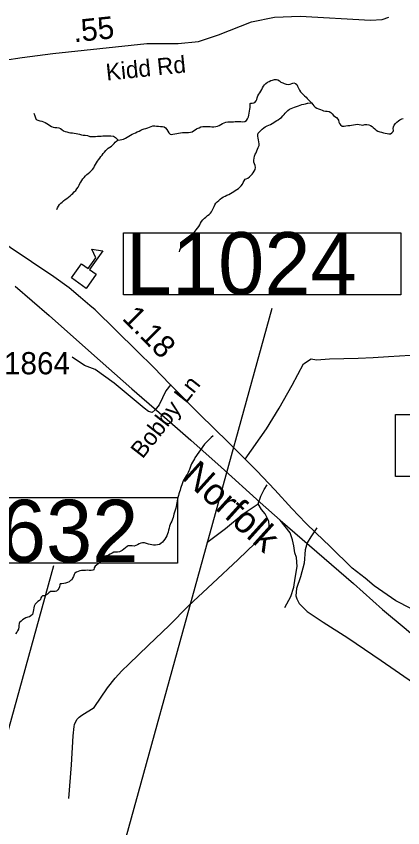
# Model space of a CAD drawing. Extents: x 1662474 to 1856135, y 779280 to 917889.
# Drawn here: x 1701511 to 1703688, y 857080 to 861647 of the extents above; entities that cross this region are included whole.
import ezdxf

# ---------------------------------------------------------------- set-up
doc = ezdxf.new("R2010")
doc.units = 0
for name, color, linetype in [('Exist Cultural Educational Facility High CELL', 7, 'Continuous'), ('Exist Hydrographic Creek Single Shore', 7, 'Continuous'), ('Exist Railroad Mainline', 7, 'Continuous'), ('Exist Railroad Mainline Label', 7, 'Continuous'), ('Exist Railroad Siding', 7, 'Continuous'), ('Exist Road Non-System Type 51', 7, 'Continuous'), ('Exist Road Non-System Type 51 Label', 7, 'Continuous'), ('Exist Road Primary Interstate Structure Cantilever Sign Number Label', 7, 'Continuous'), ('Exist Road Primary Interstate Structure Ovrhead Sign CELL', 7, 'Continuous'), ('Exist Road Secondary Mileage Hundredths English Label', 7, 'Continuous'), ('Exist Road Secondary Mileage Tenths English Label', 7, 'Continuous'), ('Exist Road Secondary Type 51 Attributed', 7, 'Continuous'), ('Exist Road Secondary Type 51 Label', 7, 'Continuous'), ('Exist Road Secondary Type 51 Number Label', 7, 'Continuous')]:
    doc.layers.add(name, color=color, linetype=linetype)

msp = doc.modelspace()

# ---------------------------------------------------------------- linework, layer by layer
at = {"layer": 'Exist Cultural Educational Facility High CELL'}
msp.add_lwpolyline([(1701821.9, 860174.5), (1701879, 860254), (1701916.4, 860227.2), (1701960.2, 860288.2), (1701936.1, 860335.3), (1701999.2, 860326), (1701924.2, 860221.6), (1701961.6, 860194.7), (1701904.5, 860115.2)], close=True, dxfattribs=at)
at = {"layer": 'Exist Hydrographic Creek Single Shore'}
for points in [[(1702084.9, 860949.4), (1702095.4, 860950.7), (1702104.8, 860952.6), (1702114.5, 860955.9), (1702125.8, 860960.7), (1702136.2, 860966.2), (1702145.5, 860972.5), (1702154.1, 860977.8), (1702163.9, 860982.8), (1702173.8, 860986.9), (1702183, 860990.9), (1702193, 860995.6), (1702202.9, 861000.1), (1702211.9, 861005.6), (1702221, 861010.3), (1702231.5, 861013.9), (1702241.2, 861016.1), (1702251.8, 861019.2), (1702260.9, 861022.9), (1702270.6, 861026.8), (1702280.9, 861029.4), (1702292.1, 861030.2), (1702301.9, 861029.2), (1702312.6, 861027.9), (1702322.9, 861027.1), (1702333.9, 861026.6), (1702343.4, 861024.8), (1702352.2, 861018.4), (1702359.1, 861009.8), (1702365.1, 861000.3), (1702370.4, 860990.6), (1702377.2, 860982.4), (1702382.8, 860980.9), (1702393.8, 860982.8), (1702404, 860984.8), (1702415, 860986.9), (1702425.2, 860988.8), (1702435.5, 860990.1), (1702447, 860991.9), (1702459.4, 860993.5), (1702470.4, 860993.5), (1702481.6, 860993.5), (1702492.1, 860993.8), (1702501.1, 860995.6), (1702510.2, 861001.4), (1702518.4, 861007.1), (1702526.8, 861013.9), (1702530.8, 861015.8), (1702540.8, 861019.5), (1702550.9, 861023.7), (1702561.1, 861026.6), (1702571.1, 861027.1), (1702581.6, 861027.4), (1702592.4, 861027.4), (1702602.6, 861026.3), (1702612.4, 861024.8), (1702623.9, 861024.8), (1702634.4, 861026.1), (1702644.9, 861028.9), (1702654.1, 861032.9), (1702663.8, 861038.1), (1702672.1, 861043.1), (1702681.4, 861047.6), (1702691.9, 861050.7), (1702702.4, 861052), (1702713.6, 861052.2), (1702723.4, 861052.2), (1702733.9, 861052.8), (1702744.4, 861053.9), (1702755.1, 861054.6), (1702766.1, 861054.1), (1702776.4, 861053.9), (1702787.1, 861053.3), (1702797.6, 861055.2), (1702807.6, 861060.9), (1702814.4, 861070.4), (1702818.9, 861080.4), (1702821, 861090.9), (1702822.9, 861101.4), (1702825.5, 861112.1), (1702827.5, 861123.4), (1702828.9, 861133.4), (1702829.4, 861144.7), (1702829.4, 861155.4), (1702831.5, 861157.5), (1702839.4, 861158.1), (1702849.6, 861159.6), (1702854.6, 861162.2), (1702862.2, 861170.6), (1702865.6, 861178), (1702868.2, 861188.5), (1702871.1, 861199), (1702876.6, 861208.7), (1702883.2, 861216.6), (1702888.8, 861225.5), (1702893.4, 861234.7), (1702898.4, 861244.1), (1702903.6, 861253.1), (1702910, 861261.4), (1702917.6, 861268.8)], [(1702917.6, 861268.8), (1702926.2, 861275.4), (1702935.6, 861280.6), (1702945.4, 861284.6), (1702955.1, 861287.9), (1702965.6, 861290.1), (1702975.9, 861290.6), (1702984, 861288.8), (1702993.1, 861283.2), (1703001.9, 861276.7), (1703011.8, 861273), (1703020.8, 861268.8), (1703031.5, 861264.3), (1703043, 861262.2), (1703053, 861264.6), (1703063.2, 861268.2), (1703074.5, 861271.4), (1703084.2, 861267.8), (1703091.9, 861262.2), (1703096, 861253.3), (1703101.5, 861243.1), (1703106.8, 861231.8), (1703112.4, 861221.8), (1703119.6, 861214.5), (1703127.5, 861206.9), (1703134.9, 861199.8), (1703143, 861192.2), (1703150.4, 861184.8), (1703159.2, 861175.6), (1703166.6, 861167.2), (1703173.8, 861159.4)], [(1703033, 861109.5), (1703041.5, 861117.1), (1703050.1, 861123.9), (1703058.8, 861128.6), (1703068.8, 861132.3), (1703079, 861136.2), (1703089.5, 861139.9), (1703100, 861143.6), (1703110.2, 861147.3), (1703119.9, 861149.9), (1703130.1, 861151.5), (1703140.6, 861154.9), (1703151.6, 861158.1), (1703153.2, 861158.1), (1703173.8, 861159.4)], [(1703173.8, 861159.4), (1703181.1, 861150.9), (1703187.6, 861143.1), (1703195, 861134.9), (1703203.1, 861129.4), (1703213.9, 861125.2), (1703225.1, 861122.1), (1703234.9, 861117.9), (1703242, 861114.5), (1703252, 861112.6), (1703262.4, 861112.1), (1703273.5, 861110.6), (1703282.6, 861105), (1703290.8, 861097.9), (1703297.6, 861089.3), (1703305, 861081.9), (1703314.1, 861076.2), (1703321.8, 861068.6), (1703325.4, 861061.2), (1703327.8, 861050.7), (1703330.9, 861043.4), (1703337.2, 861035.2), (1703346.1, 861029.2), (1703357.5, 861027.6), (1703367.6, 861029.4), (1703378.1, 861031.6), (1703389, 861032.9), (1703399.4, 861033.9), (1703411.2, 861036), (1703422, 861038.6), (1703434.1, 861040.2), (1703442.8, 861038.4), (1703452.8, 861035.2), (1703463, 861034.4), (1703473.8, 861037.1), (1703485, 861037.1), (1703496, 861035.2), (1703506.2, 861032.3), (1703516, 861027.4), (1703522.2, 861020.8), (1703530.6, 861012.6), (1703538.5, 861006.1), (1703548.2, 861001.1), (1703558.2, 860997.2), (1703568.2, 860993.8), (1703578.8, 860991.6), (1703589.5, 860989.8), (1703600, 860987.4), (1703609.9, 860984.8), (1703618.6, 860985.1), (1703627.2, 860991.1), (1703633.5, 860998.8), (1703634.9, 861003.8), (1703633.2, 861015), (1703635.1, 861025.5), (1703640.1, 861034.9), (1703647.5, 861043.9), (1703655.4, 861050.9), (1703663.8, 861058.1), (1703672.4, 861064.4), (1703682.4, 861069.9), (1703689.5, 861070.6)], [(1701610.2, 861101.6), (1701615.9, 861086.7), (1701618.8, 861075.6), (1701623.1, 861066.4), (1701632.9, 861061.2), (1701644.8, 861059.1), (1701654.6, 861057), (1701664.9, 861053.1), (1701673.9, 861048.9), (1701683, 861043.6), (1701691.9, 861037.6), (1701700.4, 861032.1), (1701709.2, 861027.4), (1701719, 861022.6), (1701729, 861020.2), (1701740.2, 861020.2), (1701750.2, 861019.2), (1701761.2, 861016.1), (1701768.6, 861009.2), (1701777, 861002.9), (1701786.1, 860999), (1701796.4, 860995.9), (1701806.6, 860991.9), (1701816.6, 860990.3), (1701827.6, 860990.1), (1701837.9, 860988.5), (1701848.1, 860987.2), (1701858.1, 860984.6), (1701868.2, 860982.4), (1701878.2, 860980.1), (1701888.8, 860978), (1701899, 860978), (1701911.9, 860975.1), (1701925.5, 860970.6), (1701936.2, 860970.1), (1701946.2, 860969.6), (1701958, 860970.4), (1701968, 860971.2), (1701978, 860971.9), (1701988.5, 860973), (1701999, 860973.2), (1702010.5, 860973.2), (1702022.1, 860973.6), (1702032.1, 860974.1), (1702043.6, 860974.6), (1702058.4, 860971.7), (1702069.4, 860964.1), (1702084.9, 860949.4)], [(1702430.8, 860320.6), (1702431.8, 860330.6), (1702435.5, 860339.8), (1702441.5, 860349.4), (1702448.4, 860357.3), (1702455.9, 860365.7), (1702463.2, 860374.1), (1702470.9, 860381.4), (1702478.2, 860388), (1702486.4, 860395.4), (1702493.2, 860401.9), (1702500.2, 860410.1), (1702506.9, 860420.3), (1702512.6, 860429.5), (1702518.9, 860437.1), (1702524.4, 860445.8), (1702531.5, 860454.7), (1702538.6, 860463.6), (1702544.1, 860472.5), (1702549.4, 860482), (1702555.1, 860491.9), (1702562.5, 860501.9), (1702571.1, 860509.8), (1702578.8, 860516.9), (1702588.5, 860525), (1702596.9, 860531.6), (1702604.2, 860538.1), (1702611.5, 860546.8), (1702617.1, 860557.1), (1702621.8, 860567.8), (1702625.5, 860577), (1702630.2, 860585.9), (1702635.8, 860595.1), (1702642.8, 860602.7), (1702651.5, 860610.8), (1702660.4, 860618.4), (1702669.2, 860624.8), (1702678.2, 860629.8), (1702687.9, 860635.2), (1702697.9, 860639.4), (1702707.6, 860644.4), (1702717.1, 860649.4), (1702726.8, 860655.2), (1702736.2, 860660.4), (1702744.4, 860665.7), (1702753.8, 860672), (1702763.2, 860678.3), (1702770.9, 860685.1), (1702777.4, 860692.8), (1702784.8, 860701.9), (1702790, 860711.1), (1702795.2, 860720.2), (1702801.2, 860729.4), (1702805.2, 860732.4), (1702814.8, 860736.6), (1702823.9, 860742.6), (1702832.2, 860750.4), (1702839.9, 860758.1), (1702845.9, 860766.5), (1702850.9, 860774.6), (1702856.4, 860785.1), (1702857.8, 860795.9), (1702856.1, 860806.6), (1702852.5, 860816.3), (1702850.1, 860826.6), (1702849.9, 860837.3), (1702850.6, 860848.6), (1702852.8, 860859.4), (1702856.8, 860869.9), (1702861.4, 860879.1), (1702865.9, 860889.8), (1702870.1, 860899.8), (1702874.2, 860909), (1702878.5, 860919.2), (1702878.8, 860929.2), (1702877.1, 860939.9), (1702874.8, 860951), (1702872.8, 860960.9), (1702870.9, 860971.7), (1702871.4, 860982.4), (1702874.2, 860989), (1702881.6, 860996.9), (1702888.8, 861004.5), (1702896.4, 861010.8), (1702905.2, 861018.2), (1702913.9, 861023.9), (1702924.1, 861029.4), (1702932.8, 861034.2), (1702942.2, 861038.4), (1702952, 861043.6), (1702961.4, 861049.1), (1702969.8, 861054.4), (1702978.8, 861059.9), (1702986.6, 861064.4), (1702996.2, 861070.6), (1703004.8, 861077.8), (1703012.4, 861086.4), (1703019.6, 861094.8), (1703026.2, 861102.1), (1703033, 861109.5)], [(1701739.8, 860558.6), (1701743.9, 860568.9), (1701748.6, 860578.3), (1701755.5, 860586.9), (1701762, 860594.1), (1701769.4, 860600.9), (1701778, 860609), (1701786.1, 860615.8), (1701795.4, 860621.9), (1701804.8, 860628.4), (1701813.8, 860635.5), (1701822.4, 860642.9), (1701829.5, 860650.2), (1701837.9, 860658.3), (1701846, 860666.8), (1701852.5, 860675.7), (1701859.1, 860685.1), (1701864.6, 860695.4), (1701870.1, 860704.8), (1701874.9, 860712.7), (1701880.9, 860722.1), (1701886.9, 860732.1), (1701893.2, 860740.2), (1701901.1, 860748.6), (1701908.5, 860756), (1701916.9, 860762.8), (1701925.5, 860769.6), (1701933.4, 860776.9), (1701940.8, 860784.6), (1701947.9, 860793.5), (1701952, 860802.9), (1701957, 860812.7), (1701963, 860822.6), (1701968.5, 860830.8), (1701974.1, 860839.2), (1701981.1, 860848.4), (1701988, 860857.2), (1701994.2, 860865.7), (1702001.1, 860873.6), (1702007.4, 860882.5), (1702015, 860890.6), (1702022.4, 860898.8), (1702029.1, 860905.1), (1702038.1, 860910.6), (1702047.2, 860916.3), (1702055.4, 860922.9), (1702062, 860930.2), (1702068.8, 860938.1), (1702077.2, 860945.8), (1702084.9, 860949.4)], [(1702620.5, 859286), (1702609.2, 859276.6), (1702600.8, 859268.7), (1702594, 859261.1), (1702586.9, 859253.2), (1702579.5, 859245.8), (1702572.2, 859239), (1702516.5, 859161.1), (1702514.2, 859155.8), (1702509, 859146.1), (1702504, 859137.2), (1702499, 859127.8), (1702494, 859117.8), (1702490, 859107.8), (1702487.4, 859097), (1702484, 859088.4), (1702478.5, 859078.6), (1702473, 859068.7), (1702467, 859059.5), (1702462.5, 859050.6), (1702456.8, 859041.1), (1702452, 859031.4), (1702447.8, 859020.9), (1702444.4, 859010.1), (1702440.5, 859000.4), (1702436.8, 858989.1), (1702434.1, 858979.7), (1702430.8, 858970), (1702426.8, 858959.5), (1702424.1, 858949.8), (1702421.8, 858939.3), (1702419.8, 858928.2), (1702418.1, 858919.3), (1702416, 858908.9), (1702413.4, 858898.4), (1702411.2, 858887.9), (1702409.2, 858877.6), (1702406.4, 858867.1), (1702402.9, 858856.6), (1702399.2, 858845.3), (1702397.4, 858835.6), (1702395.2, 858825.1), (1702391.4, 858815.7), (1702386.6, 858805.7), (1702381.9, 858795.4), (1702378.2, 858785.8), (1702374.9, 858777.1), (1702371.6, 858765.8), (1702369, 858755.3), (1702366.8, 858743.8), (1702363.8, 858733.2), (1702359.6, 858723.3), (1702354.1, 858713.3), (1702348, 858704.9), (1702340.8, 858695.5), (1702333.9, 858687.6), (1702326, 858679.4), (1702317.1, 858674.5), (1702306.4, 858671.3), (1702295.9, 858669.8), (1702284.5, 858669.8), (1702274.2, 858671.3), (1702265.1, 858673.7), (1702255.1, 858676.8), (1702244.6, 858680), (1702234.1, 858683.1), (1702222.6, 858683.9), (1702212.9, 858682.1), (1702202.9, 858678.1), (1702194, 858672.9), (1702184.5, 858667.9), (1702174.6, 858665), (1702164.4, 858666.9), (1702153.6, 858667.4), (1702142, 858666.3), (1702135.5, 858663.2), (1702126.2, 858655.6), (1702117.6, 858647.7), (1702108.1, 858641.1), (1702100.2, 858635.6), (1702092.8, 858632.2), (1702080.9, 858630.6), (1702069.6, 858630.1), (1702059.9, 858630.1), (1702050.5, 858624.9), (1702040.2, 858620.4), (1702029.8, 858614.9), (1702021, 858609.6), (1702012.4, 858603.9), (1702004.2, 858596.2), (1701997.1, 858588.1), (1701990.9, 858580.2), (1701982.2, 858573.2), (1701973, 858565.3), (1701962.8, 858558.5), (1701954.6, 858552.2), (1701949.1, 858543.2), (1701948.1, 858532.2), (1701941.8, 858529.1), (1701932.4, 858527.5)], [(1701932.4, 858527.5), (1701921.9, 858527.8), (1701910.9, 858528.8), (1701900.4, 858528), (1701889, 858528.6), (1701878.8, 858528), (1701868.9, 858525.9), (1701859.1, 858522), (1701850.2, 858518.3), (1701841.8, 858512.3), (1701836.5, 858504.4), (1701833.1, 858494.2), (1701828.4, 858483.9), (1701823.4, 858475), (1701817.4, 858470.6), (1701808.2, 858464.8), (1701798.8, 858459.5), (1701788.2, 858455.6), (1701778.5, 858453.8), (1701767.2, 858453.5), (1701758.6, 858452.9), (1701756, 858446.1), (1701754.4, 858435.6), (1701751.8, 858425.9), (1701746, 858418.6), (1701737.4, 858412), (1701729.5, 858409.1), (1701719.2, 858409.1), (1701708.5, 858410.2), (1701703.2, 858409.1), (1701695.1, 858402.3), (1701687.5, 858394.4), (1701678, 858389.2), (1701668, 858385.5), (1701658.6, 858384.2), (1701653.1, 858379.8), (1701650, 858374), (1701647, 858365.3), (1701641.5, 858358.5), (1701632.9, 858352.7), (1701624.5, 858345.6), (1701617.1, 858337.5), (1701612.1, 858327.8), (1701610.9, 858317.6), (1701608, 858307.1), (1701605.6, 858297.1), (1701605, 858287.1), (1701602.1, 858280.6), (1701593, 858272.1), (1701585.1, 858267.4), (1701575.4, 858264.5), (1701565.8, 858261.9), (1701555.8, 858255.9), (1701547, 858249.1), (1701538.4, 858242.5), (1701530, 858235.7), (1701527.4, 858229.1), (1701526.4, 858218.1), (1701526.4, 858209.9), (1701524, 858197.9), (1701519, 858188.4), (1701513.5, 858180), (1701506.4, 858171.9)]]:
    msp.add_lwpolyline(points, dxfattribs=at)
at = {"layer": 'Exist Railroad Mainline'}
for points in [[(1701505.7, 860128.1), (1701695.9, 859962.2), (1701935.6, 859751.5), (1702161.5, 859551), (1702316, 859417.2), (1702494.4, 859261.1), (1702664.8, 859109.4), (1702884.7, 858910.8), (1702997.6, 858811.5)], [(1702997.6, 858811.5), (1703409.8, 858454.9), (1703574.4, 858309.1), (1703707.2, 858197.6), (1703829.4, 858092.5), (1703919.3, 858017.2), (1704018.5, 857946.2), (1704107.7, 857871.1), (1704174.5, 857823.5), (1704278.4, 857755.2), (1704385.7, 857686), (1704451.3, 857647.2), (1704532.9, 857604.4), (1704606.5, 857571.7)]]:
    msp.add_lwpolyline(points, dxfattribs=at)
at = {"layer": 'Exist Railroad Siding'}
msp.add_lwpolyline([(1703024.3, 858319.1), (1703056.9, 858380.9), (1703073.6, 858434.5), (1703082.2, 858484.6), (1703092.8, 858550.4), (1703089.4, 858600.5), (1703079.7, 858626.5), (1703074.1, 858666.6), (1703066.4, 858700.8), (1703053, 858738.9), (1702997.6, 858811.5)], dxfattribs=at)
at = {"layer": 'Exist Road Non-System Type 51'}
for points in [[(1702800.5, 859154.4), (1702920.2, 859325.6), (1702992.6, 859442.2), (1703066, 859571.6), (1703129.7, 859690.7), (1703172.5, 859718.9), (1703201.2, 859714.2), (1703276.1, 859718.2), (1703436.7, 859721.8), (1703520.8, 859726.1), (1703607, 859732.4), (1703793.3, 859742.6), (1703883.5, 859746.8), (1704009.8, 859760.3)], [(1702381.9, 859575.2), (1702354.4, 859539.4), (1702315.2, 859460.9), (1702293.4, 859432.2), (1702276.1, 859417), (1702256.1, 859422.8), (1702231.4, 859440.9), (1702062.4, 859581.4), (1701954.8, 859658.4), (1701894.6, 859682.2), (1701826.9, 859728.9)], [(1702873.8, 858902.8), (1702888.7, 858946.5), (1702907.4, 858984.2), (1702924.4, 859010.3)], [(1701807.5, 857243.6), (1701821.4, 857433.4), (1701830.7, 857597.3), (1701837.8, 857649.2), (1701840, 857661.1), (1701846.3, 857677), (1701854.6, 857690.8), (1701864.9, 857702.6), (1701881.1, 857714.3), (1701950, 857756.9), (1702024.3, 857867.5), (1702067.4, 857922.6), (1702106.3, 857963.9), (1702145.1, 858001.1), (1702255.3, 858106.9), (1702371.6, 858218.6), (1702481.9, 858328.5), (1702616.5, 858453.8), (1702761.4, 858588.9), (1702857.3, 858681), (1702914.5, 858737.9), (1702933, 858763.6), (1702935.4, 858781.5), (1702933.8, 858805.6), (1702912.7, 858846), (1702893.1, 858870.4), (1702873.8, 858902.8)], [(1702585.2, 858684.6), (1702688.9, 858764.5), (1702788.6, 858846.5), (1702873.8, 858902.8)], [(1703203.6, 858767.3), (1703170.2, 858716.7), (1703149.5, 858683.1), (1703138.7, 858643.3), (1703133.2, 858569.4), (1703111.6, 858491.8), (1703090.3, 858426.2), (1703085.4, 858384.3), (1703091.1, 858368.2), (1703104.6, 858341.9), (1703149.7, 858296.9), (1703240.5, 858237.1), (1703378.8, 858148.2), (1703566.3, 858020.4), (1703747.9, 857894.6), (1703947.6, 857774.5), (1703975.6, 857773.9), (1704007.7, 857779.3), (1704036, 857790.7), (1704056.3, 857806.3), (1704077.1, 857843.9), (1704118.6, 857915.1), (1704164.5, 858012.2), (1704208.1, 858085.4)]]:
    msp.add_lwpolyline(points, dxfattribs=at)
at = {"layer": 'Exist Road Primary Interstate Structure Cantilever Sign Number Label'}
msp.add_line((1701713.8, 855525.5), (1702953.2, 860004), dxfattribs=at)
for points in [[(1702115, 860428.6), (1703678, 860428.6), (1703678, 860079.7), (1702115, 860079.7)], [(1703647.3, 859405.4), (1705210.2, 859405.4), (1705210.2, 859056.5), (1703647.3, 859056.5)]]:
    msp.add_lwpolyline(points, close=True, dxfattribs=at)
at = {"layer": 'Exist Road Primary Interstate Structure Ovrhead Sign CELL'}
msp.add_line((1700994.3, 855924.2), (1701722.5, 858555.3), dxfattribs=at)
msp.add_lwpolyline([(1701122.3, 858938.2), (1702420.1, 858938.2), (1702420.1, 858569.6), (1701122.3, 858569.6)], close=True, dxfattribs=at)
at = {"layer": 'Exist Road Secondary Type 51 Attributed'}
for points in [[(1700840.3, 861067.4), (1701104.8, 861245), (1701243.7, 861325.8), (1701337.8, 861369.4), (1701445.7, 861399.2), (1701544.3, 861415.3), (1701717.1, 861437.9), (1702245.6, 861493.4), (1702422.4, 861492.9), (1702537.3, 861505.7), (1702649.6, 861541.6), (1702835.6, 861615), (1702966.4, 861642.4), (1703111, 861647), (1703505.4, 861624.1), (1703571.9, 861628.6), (1703608.6, 861642.4)], [(1701926, 860019.3), (1701873.4, 860065), (1701808.5, 860118.2), (1701722.4, 860180.1), (1701349.7, 860429.3), (1701245.2, 860521), (1701140.6, 860655.5), (1700952.9, 860930.7), (1700840.3, 861067.4)], [(1703734.3, 858314.4), (1703649.8, 858357.5), (1703600.2, 858390.5), (1703527.7, 858442.3), (1703476.4, 858483.6), (1703403.9, 858540.8), (1703279.8, 858663.2), (1703198.8, 858739), (1703141.9, 858794.2), (1703062.6, 858876.9), (1702967.7, 858982.1), (1702866, 859088.9), (1702800.5, 859154.4), (1702703.7, 859250.8), (1702545.8, 859405.6), (1702376.9, 859575.7), (1702286, 859669.6), (1702191.1, 859764.8), (1701955.1, 859994.2), (1701926, 860019.3)]]:
    msp.add_lwpolyline(points, dxfattribs=at)

# ---------------------------------------------------------------- texts
at = {"layer": 'Exist Railroad Mainline Label'}
msp.add_text('Norfolk', height=150, rotation=317.9139, dxfattribs=at).set_placement((1702437.2, 859046.5))
at = {"layer": 'Exist Road Non-System Type 51 Label'}
msp.add_text('Bobby Ln', height=95, rotation=51.8755, dxfattribs=at).set_placement((1702222.3, 859152.4))
at = {"layer": 'Exist Road Primary Interstate Structure Cantilever Sign Number Label'}
msp.add_text('L1024', height=350, dxfattribs=at).set_placement((1702127.5, 860081.7))
at = {"layer": 'Exist Road Primary Interstate Structure Ovrhead Sign CELL'}
msp.add_text('S632', height=350, dxfattribs=at).set_placement((1701106.2, 858575.7))
at = {"layer": 'Exist Road Secondary Mileage Hundredths English Label'}
msp.add_text('1.18', height=125, rotation=314.9132, dxfattribs=at).set_placement((1702101.9, 859942.8))
at = {"layer": 'Exist Road Secondary Mileage Tenths English Label'}
msp.add_text('.55', height=125, rotation=5.9932, dxfattribs=at).set_placement((1701836.4, 861499.9))
at = {"layer": 'Exist Road Secondary Type 51 Label'}
msp.add_text('Kidd Rd', height=95, rotation=5.994, dxfattribs=at).set_placement((1702020.8, 861284.2))
at = {"layer": 'Exist Road Secondary Type 51 Number Label'}
msp.add_text('1864', height=125, dxfattribs=at).set_placement((1701441.9, 859631.8))

doc.saveas('drawing.dxf')
